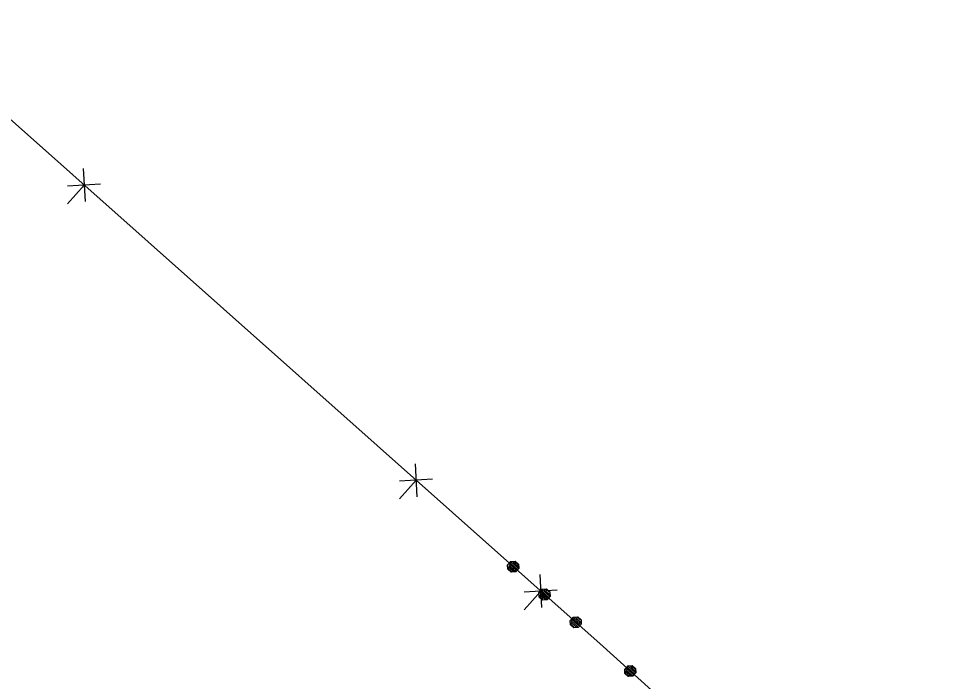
# Model space of a CAD drawing. Extents: x -266179 to -264727, y -1243225 to -1241702.
# Drawn here: x -265368.2 to -265311.8, y -1241809.9 to -1241770.2 of the extents above; entities that cross this region are included whole.
import ezdxf

# ---------------------------------------------------------------- set-up
doc = ezdxf.new("R2010")
doc.units = 0
for name, color, linetype in [('Vrstva 1', 7, 'Continuous'), ('Vrstva 19', 7, 'Continuous'), ('Vrstva 21', 7, 'Continuous')]:
    doc.layers.add(name, color=color, linetype=linetype)

msp = doc.modelspace()

# ---------------------------------------------------------------- linework, layer by layer
at = {"layer": 'Vrstva 1'}
for p, q in [((-265375.48, -1241770.18), (-265333.17, -1241807.81)), ((-265333.17, -1241807.81), (-265290.3, -1241846.38))]:
    msp.add_line(p, q, dxfattribs=at)
at = {"layer": 'Vrstva 19'}
for p, q in [((-265375.48, -1241770.18), (-265333.17, -1241807.81)), ((-265333.17, -1241807.81), (-265290.3, -1241846.38))]:
    msp.add_line(p, q, dxfattribs=at)
for points in [[(-265338.24, -1241802.872), (-265338.224, -1241803.14), (-265338.404, -1241803.342), (-265338.672, -1241803.358), (-265338.874, -1241803.178), (-265338.889, -1241802.91), (-265338.71, -1241802.708), (-265338.441, -1241802.692), (-265338.24, -1241802.872), (-265338.259, -1241802.908), (-265338.438, -1241802.749), (-265338.551, -1241802.756), (-265338.252, -1241803.021), (-265338.261, -1241803.121), (-265338.664, -1241802.762), (-265338.717, -1241802.822), (-265338.321, -1241803.174), (-265338.367, -1241803.241), (-265338.763, -1241802.888), (-265338.816, -1241802.948), (-265338.42, -1241803.3), (-265338.511, -1241803.327), (-265338.832, -1241803.041), (-265338.833, -1241803.147), (-265338.624, -1241803.333)], [(-265336.365, -1241804.541), (-265336.349, -1241804.809), (-265336.528, -1241805.01), (-265336.797, -1241805.026), (-265336.998, -1241804.847), (-265337.014, -1241804.578), (-265336.835, -1241804.377), (-265336.566, -1241804.361), (-265336.365, -1241804.541), (-265336.399, -1241804.564), (-265336.578, -1241804.404), (-265336.691, -1241804.411), (-265336.392, -1241804.677), (-265336.386, -1241804.79), (-265336.804, -1241804.417), (-265336.857, -1241804.477), (-265336.439, -1241804.849), (-265336.492, -1241804.909), (-265336.91, -1241804.537), (-265336.963, -1241804.597), (-265336.545, -1241804.969), (-265336.658, -1241804.976), (-265336.957, -1241804.71), (-265336.95, -1241804.823), (-265336.771, -1241804.982)], [(-265334.49, -1241806.209), (-265334.474, -1241806.477), (-265334.653, -1241806.679), (-265334.922, -1241806.695), (-265335.123, -1241806.515), (-265335.139, -1241806.247), (-265334.959, -1241806.045), (-265334.691, -1241806.03), (-265334.49, -1241806.209), (-265334.546, -1241806.212), (-265334.725, -1241806.053), (-265334.823, -1241806.073), (-265334.539, -1241806.325), (-265334.533, -1241806.438), (-265334.921, -1241806.093), (-265334.975, -1241806.152), (-265334.586, -1241806.498), (-265334.639, -1241806.558), (-265335.028, -1241806.212), (-265335.088, -1241806.265), (-265334.7, -1241806.611), (-265334.783, -1241806.644), (-265335.089, -1241806.372), (-265335.105, -1241806.465), (-265334.926, -1241806.624)], [(-265331.225, -1241809.131), (-265331.21, -1241809.4), (-265331.391, -1241809.6), (-265331.659, -1241809.615), (-265331.86, -1241809.434), (-265331.874, -1241809.166), (-265331.694, -1241808.965), (-265331.425, -1241808.951), (-265331.225, -1241809.131), (-265331.244, -1241809.168), (-265331.422, -1241809.007), (-265331.535, -1241809.013), (-265331.238, -1241809.281), (-265331.247, -1241809.38), (-265331.648, -1241809.019), (-265331.702, -1241809.079), (-265331.308, -1241809.433), (-265331.354, -1241809.499), (-265331.748, -1241809.145), (-265331.801, -1241809.204), (-265331.407, -1241809.559), (-265331.498, -1241809.585), (-265331.818, -1241809.297), (-265331.819, -1241809.404), (-265331.611, -1241809.591)]]:
    msp.add_lwpolyline(points, dxfattribs=at)
at = {"layer": 'Vrstva 21'}
for p, q in [((-265375.48, -1241770.18), (-265333.17, -1241807.81)), ((-265364.33, -1241779.161), (-265364.215, -1241781.138)), ((-265364.273, -1241780.15), (-265365.27, -1241781.27)), ((-265363.284, -1241780.092), (-265365.261, -1241780.207)), ((-265344.435, -1241796.852), (-265344.32, -1241798.829)), ((-265343.389, -1241797.783), (-265345.366, -1241797.898)), ((-265344.377, -1241797.84), (-265345.375, -1241798.961)), ((-265336.965, -1241803.5), (-265336.849, -1241805.476)), ((-265336.907, -1241804.488), (-265337.904, -1241805.609)), ((-265335.919, -1241804.431), (-265337.895, -1241804.546)), ((-265333.17, -1241807.81), (-265290.3, -1241846.38))]:
    msp.add_line(p, q, dxfattribs=at)

doc.saveas('drawing.dxf')
